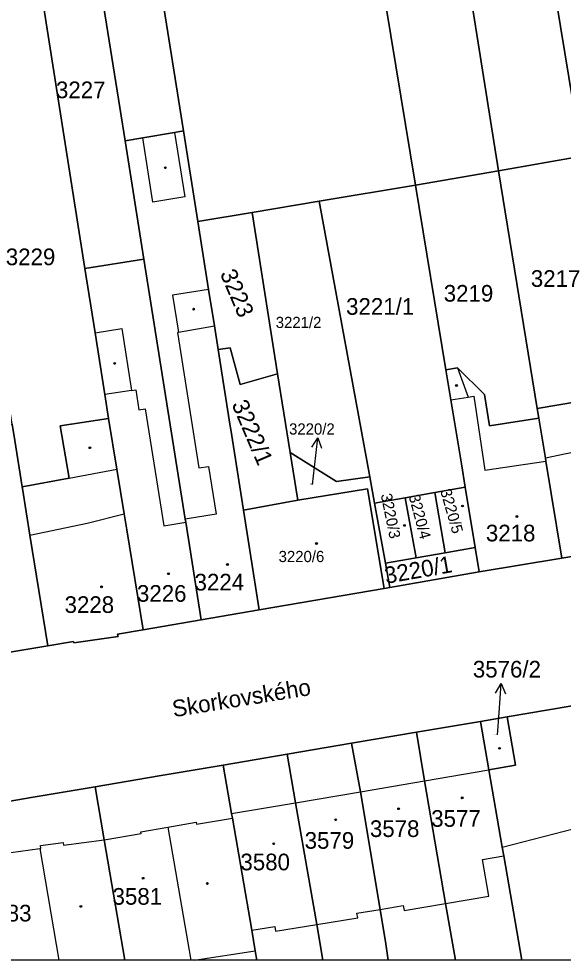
# Model space of a CAD drawing. Extents: x -596233 to -595156, y -1161235 to -1159375.
# Drawn here: x -595489.1 to -595433.5, y -1161235.4 to -1161139.4 of the extents above; entities that cross this region are included whole.
import ezdxf

# ---------------------------------------------------------------- set-up
doc = ezdxf.new("R2010")
doc.units = 0
for name, color, linetype in [('KN_CAR_KR', 7, 'Continuous'), ('KN_KULTURY', 7, 'Continuous'), ('KN_PARC_CIS_POM', 7, 'Continuous'), ('KN_PARC_CIS_POZ', 7, 'Continuous'), ('KN_PARC_CIS_STAV', 7, 'Continuous'), ('KN_PARC_PLOCHA', 7, 'Continuous'), ('KN_ULICE', 7, 'Continuous'), ('PARC_C_SIPKA', 7, 'Continuous'), ('parcely_l', 7, 'Continuous')]:
    doc.layers.add(name, color=color, linetype=linetype)

msp = doc.modelspace()

# ---------------------------------------------------------------- linework, layer by layer
at = {"layer": 'KN_CAR_KR'}
for points in [[(-595475.42, -1161158.09), (-595476.44, -1161151.53)], [(-595473.21, -1161150.97), (-595472.16, -1161157.55)], [(-595472.16, -1161157.55), (-595475.42, -1161158.09)], [(-595469.73, -1161166.98), (-595473.43, -1161167.57)], [(-595473.43, -1161167.57), (-595472.8, -1161171.36)], [(-595472.8, -1161171.36), (-595469.14, -1161170.7)], [(-595481.33, -1161171.4), (-595478.6, -1161170.97)], [(-595478.6, -1161170.97), (-595477.6, -1161177.29)], [(-595472.8, -1161171.36), (-595472.91, -1161171.38)], [(-595472.91, -1161171.38), (-595470.72, -1161185.2)], [(-595444.33, -1161174.99), (-595443.22, -1161177.96)], [(-595477.6, -1161177.29), (-595480.33, -1161177.72)], [(-595477.6, -1161177.29), (-595477.16, -1161177.22)], [(-595477.16, -1161177.22), (-595476.86, -1161179.27)], [(-595445.01, -1161178.24), (-595443.22, -1161177.96)], [(-595443.22, -1161177.96), (-595442.65, -1161177.87)], [(-595442.65, -1161177.87), (-595442.17, -1161181.08)], [(-595476.86, -1161179.27), (-595476.22, -1161179.17)], [(-595476.22, -1161179.17), (-595474.31, -1161191.1)], [(-595442.17, -1161181.08), (-595441.52, -1161185.43)], [(-595429.02, -1161182.86), (-595435.35, -1161184.2)], [(-595470.72, -1161185.2), (-595469.76, -1161185.06)], [(-595469.76, -1161185.06), (-595468.97, -1161189.91)], [(-595441.52, -1161185.43), (-595435.3, -1161184.5)], [(-595483.98, -1161186.24), (-595479.1, -1161185.32)], [(-595482.12, -1161190.83), (-595478.36, -1161189.89)], [(-595468.97, -1161189.91), (-595472.12, -1161190.43)], [(-595487.97, -1161192.04), (-595482.12, -1161190.83)], [(-595474.31, -1161191.1), (-595472.07, -1161190.74)], [(-595447.7, -1161217.12), (-595441.14, -1161216)], [(-595454.24, -1161218.25), (-595447.7, -1161217.12)], [(-595460.86, -1161219.38), (-595454.24, -1161218.25)], [(-595467.39, -1161220.46), (-595460.86, -1161219.38)], [(-595473.88, -1161221.84), (-595471.01, -1161221.35)], [(-595471.01, -1161221.35), (-595470.98, -1161221.55)], [(-595470.98, -1161221.55), (-595467.31, -1161220.93)], [(-595480.38, -1161223.14), (-595476.61, -1161222.5)], [(-595476.64, -1161222.31), (-595473.88, -1161221.84)], [(-595476.61, -1161222.5), (-595476.64, -1161222.31)], [(-595473.88, -1161221.84), (-595471.5391, -1161235.4174)], [(-595439.75, -1161223.9), (-595432.39, -1161221.99)], [(-595486.89, -1161223.72), (-595484.57, -1161223.4)], [(-595484.57, -1161223.4), (-595484.53, -1161223.7)], [(-595484.53, -1161223.7), (-595480.38, -1161223.14)], [(-595494.89, -1161225.1), (-595486.96, -1161224.02)], [(-595486.96, -1161224.02), (-595486.85, -1161224.01)], [(-595486.96, -1161224.02), (-595485.0185, -1161235.4174)], [(-595486.85, -1161224.01), (-595486.89, -1161223.72)], [(-595441.76, -1161225.15), (-595439.6, -1161224.78)], [(-595441.12, -1161228.88), (-595441.76, -1161225.15)], [(-595445.54, -1161229.63), (-595441.12, -1161228.88)], [(-595454.59, -1161230.62), (-595452.23, -1161230.24)], [(-595452.23, -1161230.24), (-595449.86, -1161229.84)], [(-595449.86, -1161229.84), (-595449.77, -1161230.34)], [(-595449.77, -1161230.34), (-595445.54, -1161229.63)], [(-595458.7, -1161231.78), (-595454.51, -1161231.11)], [(-595454.51, -1161231.11), (-595454.59, -1161230.62)], [(-595465.33, -1161232.35), (-595462.98, -1161231.97)], [(-595462.98, -1161231.97), (-595462.9, -1161232.47)], [(-595462.9, -1161232.47), (-595458.7, -1161231.78)], [(-595471.1917, -1161235.4174), (-595464.97, -1161234.45)]]:
    msp.add_lwpolyline(points, dxfattribs=at)
at = {"layer": 'KN_KULTURY'}
for centre, radius in [((-595474.15, -1161154.57), 0.09), ((-595474.15, -1161154.57), 0.0398), ((-595471.26, -1161169), 0.09), ((-595471.26, -1161169), 0.0398), ((-595479.32, -1161174.53), 0.09), ((-595479.32, -1161174.53), 0.0398), ((-595444.43, -1161176.79), 0.09), ((-595444.43, -1161176.79), 0.0398), ((-595481.85, -1161183.14), 0.09), ((-595481.85, -1161183.14), 0.0398), ((-595443.81, -1161189.08), 0.09), ((-595443.81, -1161189.08), 0.0398), ((-595438.26, -1161190.15), 0.09), ((-595449.74, -1161191.06), 0.09), ((-595449.74, -1161191.06), 0.0398), ((-595438.26, -1161190.15), 0.0398), ((-595458.72, -1161192.91), 0.09), ((-595458.72, -1161192.91), 0.0398), ((-595467.8, -1161195.05), 0.09), ((-595467.8, -1161195.05), 0.0398), ((-595473.83, -1161195.99), 0.09), ((-595473.83, -1161195.99), 0.0398), ((-595480.66, -1161197.33), 0.09), ((-595480.66, -1161197.33), 0.0398), ((-595440.03, -1161213.8), 0.09), ((-595440.03, -1161213.8), 0.0398), ((-595443.84, -1161218.85), 0.09), ((-595443.84, -1161218.85), 0.0398), ((-595450.34, -1161219.97), 0.09), ((-595450.34, -1161219.97), 0.0398), ((-595456.76, -1161221.09), 0.09), ((-595456.76, -1161221.09), 0.0398), ((-595463.09, -1161223.54), 0.09), ((-595463.09, -1161223.54), 0.0398), ((-595476.42, -1161227.06), 0.09), ((-595476.42, -1161227.06), 0.0398), ((-595469.86, -1161227.59), 0.09), ((-595469.86, -1161227.59), 0.0398), ((-595482.78, -1161229.93), 0.09), ((-595482.78, -1161229.93), 0.0398)]:
    msp.add_circle(centre, radius, dxfattribs=at)
at = {"layer": 'KN_PARC_PLOCHA'}
for points in [[(-595459.16, -1161092.34), (-595448.62, -1161156.33), (-595458.43, -1161157.97), (-595465.3, -1161159.12), (-595470.83, -1161160.04), (-595472.3, -1161150.81), (-595476.76, -1161122.82), (-595482.69, -1161087.28), (-595485.15, -1161072.49), (-595479.56, -1161071.39), (-595474.14, -1161070.33), (-595470.37, -1161069.85), (-595463.01, -1161068.91), (-595460.54, -1161083.97)], [(-595433.51, -1161091.83), (-595432.55, -1161097.79), (-595432.18, -1161100.08), (-595431.46, -1161104.55), (-595431.04, -1161107.15), (-595430.49, -1161110.61), (-595429.51, -1161116.69), (-595428.59, -1161122.39), (-595427.65, -1161128.26), (-595426.63, -1161134.57), (-595425.68, -1161140.49), (-595424.8, -1161146.32), (-595423.86, -1161152.14), (-595431.62, -1161153.4), (-595442.55, -1161087), (-595434.45, -1161085.99)], [(-595431.62, -1161153.4), (-595440.14, -1161154.87), (-595450.32, -1161090.88), (-595450.6, -1161089.1), (-595442.55, -1161087)], [(-595440.14, -1161154.87), (-595448.62, -1161156.33), (-595459.16, -1161092.34), (-595450.32, -1161090.88)], [(-595472.3, -1161150.81), (-595473.21, -1161150.97), (-595476.44, -1161151.53), (-595478.26, -1161151.81), (-595482.73, -1161123.72), (-595476.76, -1161122.82)], [(-595478.26, -1161151.81), (-595476.34, -1161163.88), (-595482.36, -1161164.84), (-595488.69, -1161124.61), (-595482.73, -1161123.72)], [(-595482.36, -1161164.84), (-595481.33, -1161171.4), (-595480.33, -1161177.72), (-595479.95, -1161180.14), (-595484.88, -1161180.9), (-595483.98, -1161186.24), (-595488.76, -1161187.13), (-595489.53, -1161182.4), (-595489.8, -1161180.72), (-595498.51, -1161126.09), (-595488.69, -1161124.61)], [(-595470.83, -1161160.04), (-595469.73, -1161166.98), (-595469.14, -1161170.7), (-595468.75, -1161173.12), (-595467.52, -1161180.93), (-595467.45, -1161181.27), (-595466.16, -1161189.5), (-595464.56, -1161199.67), (-595470.49, -1161200.68), (-595472.07, -1161190.74), (-595472.12, -1161190.43), (-595476.34, -1161163.88), (-595478.26, -1161151.81), (-595476.44, -1161151.53), (-595473.21, -1161150.97), (-595472.3, -1161150.81)], [(-595430.67, -1161159.44), (-595428.16, -1161175.44), (-595430.54, -1161175.69), (-595432.38, -1161175.99), (-595431.97, -1161178.43), (-595436.18, -1161179.12), (-595440.14, -1161154.87), (-595431.62, -1161153.4)], [(-595436.18, -1161179.12), (-595436.02, -1161180.11), (-595441.06, -1161180.91), (-595441.56, -1161177.7), (-595444.33, -1161174.99), (-595445.51, -1161175.18), (-595448.62, -1161156.33), (-595440.14, -1161154.87)], [(-595445.51, -1161175.18), (-595445.01, -1161178.24), (-595443.92, -1161184.79), (-595443.53, -1161187.17), (-595446.64, -1161187.71), (-595449.65, -1161188.23), (-595452.81, -1161188.78), (-595453.29, -1161186.12), (-595458.43, -1161157.97), (-595448.62, -1161156.33)], [(-595453.29, -1161186.12), (-595456.67, -1161186.57), (-595461.42, -1161183.61), (-595462.69, -1161175.61), (-595465.3, -1161159.12), (-595458.43, -1161157.97)], [(-595462.69, -1161175.61), (-595466.51, -1161176.67), (-595467.52, -1161172.93), (-595468.75, -1161173.12), (-595469.14, -1161170.7), (-595469.73, -1161166.98), (-595470.83, -1161160.04), (-595465.3, -1161159.12)], [(-595470.49, -1161200.68), (-595476.43, -1161201.7), (-595478.09, -1161191.52), (-595478.36, -1161189.89), (-595479.1, -1161185.32), (-595479.95, -1161180.14), (-595480.33, -1161177.72), (-595481.33, -1161171.4), (-595482.36, -1161164.84), (-595476.34, -1161163.88), (-595472.12, -1161190.43), (-595472.07, -1161190.74)], [(-595462.69, -1161175.61), (-595461.42, -1161183.61), (-595460.61, -1161188.49), (-595466.16, -1161189.5), (-595467.45, -1161181.27), (-595467.52, -1161180.93), (-595468.75, -1161173.12), (-595467.52, -1161172.93), (-595466.51, -1161176.67)], [(-595436.02, -1161180.11), (-595435.35, -1161184.2), (-595435.3, -1161184.5), (-595433.68, -1161194.4), (-595442.1, -1161195.8), (-595442.51, -1161193.33), (-595443.53, -1161187.17), (-595443.92, -1161184.79), (-595445.01, -1161178.24), (-595445.51, -1161175.18), (-595444.33, -1161174.99), (-595441.56, -1161177.7), (-595441.06, -1161180.91)], [(-595425.31, -1161193), (-595433.68, -1161194.4), (-595435.3, -1161184.5), (-595435.35, -1161184.2), (-595436.02, -1161180.11), (-595436.18, -1161179.12), (-595431.97, -1161178.43), (-595432.38, -1161175.99), (-595430.54, -1161175.69), (-595428.16, -1161175.44), (-595427.6, -1161178.97), (-595427.32, -1161180.77)], [(-595476.43, -1161201.7), (-595479.02, -1161202.14), (-595478.98, -1161202.38), (-595483.49, -1161203.04), (-595483.52, -1161202.91), (-595486.13, -1161203.35), (-595487.97, -1161192.04), (-595488.73, -1161187.31), (-595488.76, -1161187.13), (-595483.98, -1161186.24), (-595484.88, -1161180.9), (-595479.95, -1161180.14), (-595479.1, -1161185.32), (-595478.36, -1161189.89), (-595478.09, -1161191.52)], [(-595488.76, -1161187.13), (-595488.73, -1161187.31), (-595487.97, -1161192.04), (-595486.13, -1161203.35), (-595497.38, -1161205.23), (-595500.89, -1161182.57), (-595496.99, -1161181.89), (-595489.8, -1161180.72), (-595489.53, -1161182.4)], [(-595453.29, -1161186.12), (-595452.81, -1161188.78), (-595451.69, -1161194.92), (-595451.24, -1161197.38), (-595451.82, -1161197.48), (-595453.51, -1161187.32), (-595460.61, -1161188.49), (-595461.42, -1161183.61), (-595456.67, -1161186.57)], [(-595442.51, -1161193.33), (-595445.59, -1161193.86), (-595446.64, -1161187.71), (-595443.53, -1161187.17)], [(-595451.82, -1161197.48), (-595464.56, -1161199.67), (-595466.16, -1161189.5), (-595460.61, -1161188.49), (-595453.51, -1161187.32)], [(-595445.59, -1161193.86), (-595448.56, -1161194.38), (-595449.65, -1161188.23), (-595446.64, -1161187.71)], [(-595448.56, -1161194.38), (-595451.69, -1161194.92), (-595452.81, -1161188.78), (-595449.65, -1161188.23)], [(-595442.1, -1161195.8), (-595451.24, -1161197.38), (-595451.69, -1161194.92), (-595448.56, -1161194.38), (-595445.59, -1161193.86), (-595442.51, -1161193.33)], [(-595417.23, -1161234.04), (-595421.9562, -1161235.4174), (-595437.7699, -1161235.4174), (-595439.6, -1161224.78), (-595439.75, -1161223.9), (-595441.14, -1161216), (-595438.41, -1161215.53), (-595439.25, -1161210.6), (-595424.58, -1161208.11)], [(-595441.14, -1161216), (-595439.75, -1161223.9), (-595439.6, -1161224.78), (-595437.7699, -1161235.4174), (-595444.5445, -1161235.4174), (-595445.54, -1161229.63), (-595447.7, -1161217.12), (-595448.52, -1161212.17), (-595441.96, -1161211.06)], [(-595441.14, -1161216), (-595441.96, -1161211.06), (-595439.25, -1161210.6), (-595438.41, -1161215.53)], [(-595444.5445, -1161235.4174), (-595451.3866, -1161235.4174), (-595451.63, -1161233.74), (-595452.23, -1161230.24), (-595454.24, -1161218.25), (-595455.16, -1161213.29), (-595448.52, -1161212.17), (-595447.7, -1161217.12), (-595445.54, -1161229.63)], [(-595451.3866, -1161235.4174), (-595458.0674, -1161235.4174), (-595458.7, -1161231.78), (-595460.86, -1161219.38), (-595461.72, -1161214.4), (-595455.16, -1161213.29), (-595454.24, -1161218.25), (-595452.23, -1161230.24), (-595451.63, -1161233.74)], [(-595458.0674, -1161235.4174), (-595464.8011, -1161235.4174), (-595464.97, -1161234.45), (-595465.33, -1161232.35), (-595467.31, -1161220.93), (-595467.39, -1161220.46), (-595468.25, -1161215.51), (-595461.72, -1161214.4), (-595460.86, -1161219.38), (-595458.7, -1161231.78)], [(-595464.8011, -1161235.4174), (-595478.274, -1161235.4174), (-595480.38, -1161223.14), (-595481.31, -1161217.72), (-595474.78, -1161216.62), (-595468.25, -1161215.51), (-595467.39, -1161220.46), (-595467.31, -1161220.93), (-595465.33, -1161232.35), (-595464.97, -1161234.45)], [(-595478.274, -1161235.4174), (-595493.1468, -1161235.4174), (-595494.89, -1161225.1), (-595494.04, -1161221.36), (-595490.79, -1161219.33), (-595487.84, -1161218.83), (-595481.31, -1161217.72), (-595480.38, -1161223.14)]]:
    msp.add_lwpolyline(points, close=True, dxfattribs=at)
for points in [[(-595497.38, -1161205.23), (-595486.13, -1161203.35), (-595483.52, -1161202.91), (-595483.49, -1161203.04), (-595478.98, -1161202.38), (-595479.02, -1161202.14), (-595476.43, -1161201.7), (-595470.49, -1161200.68), (-595464.56, -1161199.67), (-595451.82, -1161197.48), (-595451.24, -1161197.38), (-595442.1, -1161195.8), (-595433.68, -1161194.4), (-595425.31, -1161193)], [(-595424.58, -1161208.11), (-595439.25, -1161210.6), (-595441.96, -1161211.06), (-595448.52, -1161212.17), (-595455.16, -1161213.29), (-595461.72, -1161214.4), (-595468.25, -1161215.51), (-595474.78, -1161216.62), (-595481.31, -1161217.72), (-595487.84, -1161218.83), (-595490.79, -1161219.33)]]:
    msp.add_lwpolyline(points, dxfattribs=at)
at = {"layer": 'PARC_C_SIPKA'}
for points in [[(-595459.1856, -1161183.077), (-595458.578, -1161182.1384), (-595458.1918, -1161183.1876)], [(-595459.11, -1161186.9), (-595458.91, -1161185.12), (-595458.578, -1161182.1384)], [(-595440.4379, -1161208.1597), (-595439.8687, -1161207.1975), (-595439.4404, -1161208.2302)], [(-595440.24, -1161212.44), (-595440.08, -1161210.19), (-595439.8687, -1161207.1975)]]:
    msp.add_lwpolyline(points, dxfattribs=at)
at = {"layer": 'parcely_l'}
for points in [[(-595431.62, -1161153.4), (-595442.55, -1161087)], [(-595450.32, -1161090.88), (-595440.14, -1161154.87)], [(-595448.62, -1161156.33), (-595459.16, -1161092.34)], [(-595476.76, -1161122.82), (-595472.3, -1161150.81)], [(-595478.26, -1161151.81), (-595482.73, -1161123.72)], [(-595488.69, -1161124.61), (-595482.36, -1161164.84)], [(-595472.3, -1161150.81), (-595473.21, -1161150.97), (-595476.44, -1161151.53), (-595478.26, -1161151.81)], [(-595472.3, -1161150.81), (-595470.83, -1161160.04)], [(-595476.34, -1161163.88), (-595478.26, -1161151.81)], [(-595440.14, -1161154.87), (-595431.62, -1161153.4)], [(-595440.14, -1161154.87), (-595448.62, -1161156.33)], [(-595440.14, -1161154.87), (-595436.18, -1161179.12)], [(-595448.62, -1161156.33), (-595458.43, -1161157.97)], [(-595445.51, -1161175.18), (-595448.62, -1161156.33)], [(-595465.3, -1161159.12), (-595458.43, -1161157.97)], [(-595458.43, -1161157.97), (-595453.29, -1161186.12)], [(-595470.83, -1161160.04), (-595465.3, -1161159.12)], [(-595465.3, -1161159.12), (-595462.69, -1161175.61)], [(-595468.75, -1161173.12), (-595469.14, -1161170.7), (-595469.73, -1161166.98), (-595470.83, -1161160.04)], [(-595482.36, -1161164.84), (-595476.34, -1161163.88)], [(-595470.49, -1161200.68), (-595472.07, -1161190.74), (-595472.12, -1161190.43), (-595476.34, -1161163.88)], [(-595482.36, -1161164.84), (-595481.33, -1161171.4), (-595480.33, -1161177.72), (-595479.95, -1161180.14)], [(-595462.69, -1161175.61), (-595466.51, -1161176.67), (-595467.52, -1161172.93), (-595468.75, -1161173.12)], [(-595468.75, -1161173.12), (-595467.52, -1161180.93), (-595467.45, -1161181.27), (-595466.16, -1161189.5)], [(-595462.69, -1161175.61), (-595461.42, -1161183.61)], [(-595445.51, -1161175.18), (-595444.33, -1161174.99), (-595441.56, -1161177.7), (-595441.06, -1161180.91), (-595436.02, -1161180.11)], [(-595443.53, -1161187.17), (-595443.92, -1161184.79), (-595445.01, -1161178.24), (-595445.51, -1161175.18)], [(-595436.18, -1161179.12), (-595431.97, -1161178.43), (-595432.38, -1161175.99), (-595430.54, -1161175.69), (-595428.16, -1161175.44)], [(-595436.18, -1161179.12), (-595436.02, -1161180.11)], [(-595479.95, -1161180.14), (-595484.88, -1161180.9), (-595483.98, -1161186.24), (-595488.76, -1161187.13)], [(-595476.43, -1161201.7), (-595478.09, -1161191.52), (-595478.36, -1161189.89), (-595479.1, -1161185.32), (-595479.95, -1161180.14)], [(-595436.02, -1161180.11), (-595435.35, -1161184.2), (-595435.3, -1161184.5), (-595433.68, -1161194.4)], [(-595489.8, -1161180.72), (-595489.53, -1161182.4), (-595488.76, -1161187.13)], [(-595460.61, -1161188.49), (-595461.42, -1161183.61)], [(-595461.42, -1161183.61), (-595456.67, -1161186.57), (-595453.29, -1161186.12)], [(-595453.29, -1161186.12), (-595452.81, -1161188.78)], [(-595488.76, -1161187.13), (-595488.73, -1161187.31), (-595487.97, -1161192.04), (-595486.13, -1161203.35)], [(-595446.64, -1161187.71), (-595443.53, -1161187.17)], [(-595442.51, -1161193.33), (-595443.53, -1161187.17)], [(-595451.82, -1161197.48), (-595453.51, -1161187.32), (-595460.61, -1161188.49)], [(-595449.65, -1161188.23), (-595446.64, -1161187.71)], [(-595445.59, -1161193.86), (-595446.64, -1161187.71)], [(-595466.16, -1161189.5), (-595460.61, -1161188.49)], [(-595452.81, -1161188.78), (-595449.65, -1161188.23)], [(-595452.81, -1161188.78), (-595451.69, -1161194.92)], [(-595449.65, -1161188.23), (-595448.56, -1161194.38)], [(-595466.16, -1161189.5), (-595464.56, -1161199.67)], [(-595445.59, -1161193.86), (-595448.56, -1161194.38)], [(-595442.51, -1161193.33), (-595445.59, -1161193.86)], [(-595442.1, -1161195.8), (-595442.51, -1161193.33)], [(-595425.31, -1161193), (-595433.68, -1161194.4)], [(-595448.56, -1161194.38), (-595451.69, -1161194.92)], [(-595433.68, -1161194.4), (-595442.1, -1161195.8)], [(-595451.69, -1161194.92), (-595451.24, -1161197.38)], [(-595451.24, -1161197.38), (-595442.1, -1161195.8)], [(-595451.82, -1161197.48), (-595464.56, -1161199.67)], [(-595451.24, -1161197.38), (-595451.82, -1161197.48)], [(-595464.56, -1161199.67), (-595470.49, -1161200.68)], [(-595470.49, -1161200.68), (-595476.43, -1161201.7)], [(-595476.43, -1161201.7), (-595479.02, -1161202.14), (-595478.98, -1161202.38), (-595483.49, -1161203.04), (-595483.52, -1161202.91), (-595486.13, -1161203.35)], [(-595486.13, -1161203.35), (-595497.38, -1161205.23)], [(-595439.25, -1161210.6), (-595424.58, -1161208.11)], [(-595448.52, -1161212.17), (-595441.96, -1161211.06)], [(-595439.25, -1161210.6), (-595441.96, -1161211.06)], [(-595441.96, -1161211.06), (-595441.14, -1161216)], [(-595441.14, -1161216), (-595438.41, -1161215.53), (-595439.25, -1161210.6)], [(-595455.16, -1161213.29), (-595448.52, -1161212.17)], [(-595448.52, -1161212.17), (-595447.7, -1161217.12), (-595445.54, -1161229.63), (-595444.5445, -1161235.4174)], [(-595455.16, -1161213.29), (-595461.72, -1161214.4)], [(-595451.3866, -1161235.4174), (-595451.63, -1161233.74), (-595452.23, -1161230.24), (-595454.24, -1161218.25), (-595455.16, -1161213.29)], [(-595461.72, -1161214.4), (-595468.25, -1161215.51)], [(-595461.72, -1161214.4), (-595460.86, -1161219.38), (-595458.7, -1161231.78), (-595458.0674, -1161235.4174)], [(-595468.25, -1161215.51), (-595474.78, -1161216.62), (-595481.31, -1161217.72)], [(-595468.25, -1161215.51), (-595467.39, -1161220.46), (-595467.31, -1161220.93), (-595465.33, -1161232.35), (-595464.97, -1161234.45), (-595464.8011, -1161235.4174)], [(-595437.7699, -1161235.4174), (-595439.6, -1161224.78), (-595439.75, -1161223.9), (-595441.14, -1161216)], [(-595490.79, -1161219.33), (-595487.84, -1161218.83), (-595481.31, -1161217.72)], [(-595481.31, -1161217.72), (-595480.38, -1161223.14), (-595478.274, -1161235.4174)], [(-595478.274, -1161235.4174), (-595493.1468, -1161235.4174)], [(-595464.8011, -1161235.4174), (-595478.274, -1161235.4174)], [(-595458.0674, -1161235.4174), (-595464.8011, -1161235.4174)], [(-595451.3866, -1161235.4174), (-595458.0674, -1161235.4174)], [(-595444.5445, -1161235.4174), (-595451.3866, -1161235.4174)], [(-595437.7699, -1161235.4174), (-595444.5445, -1161235.4174)], [(-595421.9562, -1161235.4174), (-595437.7699, -1161235.4174)]]:
    msp.add_lwpolyline(points, dxfattribs=at)

# ---------------------------------------------------------------- texts
at = {"layer": 'KN_PARC_CIS_POM'}
for s, p in [('3220/2', (-595459.3933, -1161186.9)), ('3576/2', (-595440.5233, -1161212.44))]:
    msp.add_text(s, height=0.1, dxfattribs=at).set_placement(p)
at = {"layer": 'KN_PARC_CIS_POZ'}
for s, height, p in [('3227', 1.7, (-595485.3166, -1161147.47)), ('3229', 1.7, (-595490.4366, -1161164.51)), ('3217', 1.7, (-595436.8366, -1161166.72)), ('3219', 1.7, (-595445.7266, -1161168.23)), ('3221/1', 1.7, (-595455.6966, -1161169.57)), ('3221/2', 1.14, (-595462.88, -1161170.92)), ('3220/2', 1.14, (-595461.52, -1161181.79))]:
    msp.add_text(s, height=height, dxfattribs=at).set_placement(p)
for s, height, rotation, p in [('3223', 1.7, 293.210982, (-595468.5983, -1161165.3556)), ('3222/1', 1.7, 293.208917, (-595467.4082, -1161178.6932)), ('3220/4', 1.14, 285.007389, (-595449.3164, -1161188.0602)), ('3220/1', 1.7, 10.013837, (-595451.6132, -1161197.0275))]:
    msp.add_text(s, height=height, rotation=rotation, dxfattribs=at).set_placement(p)
at = {"layer": 'KN_PARC_CIS_STAV'}
for s, rotation, p in [('3220/3', 281.522274, (-595452.1667, -1161187.9199)), ('3220/5', 286.018379, (-595446.1013, -1161187.5154))]:
    msp.add_text(s, height=1.14, rotation=rotation, dxfattribs=at).set_placement(p)
for s, height, p in [('3218', 1.7, (-595441.4266, -1161192.69)), ('3220/6', 1.14, (-595462.585, -1161194.8)), ('3224', 1.7, (-595471.1666, -1161197.7)), ('3226', 1.7, (-595477.0466, -1161198.85)), ('3228', 1.7, (-595484.4366, -1161199.99)), ('3576/2', 1.7, (-595442.7566, -1161206.58)), ('3577', 1.7, (-595447.0066, -1161221.81)), ('3578', 1.7, (-595453.2666, -1161222.85)), ('3579', 1.7, (-595459.9266, -1161224.05)), ('3580', 1.7, (-595466.4866, -1161226.25)), ('3581', 1.7, (-595479.5366, -1161229.76)), ('3583', 1.7, (-595492.8666, -1161231.47))]:
    msp.add_text(s, height=height, dxfattribs=at).set_placement(p)
at = {"layer": 'KN_ULICE'}
msp.add_text('Skorkovského', height=1.7, rotation=9.192114, dxfattribs=at).set_placement((-595473.2992, -1161210.6341))

doc.saveas('drawing.dxf')
